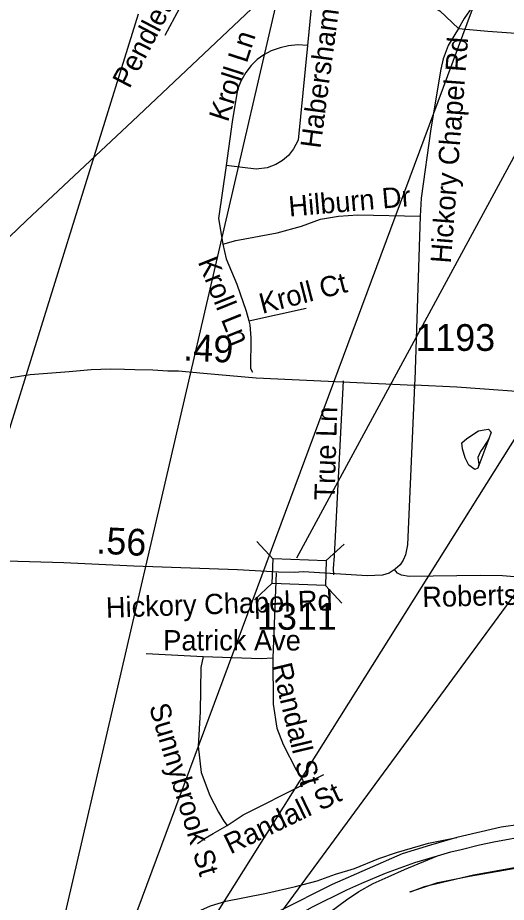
# Model space of a CAD drawing. Extents: x 1662474 to 1856135, y 779280 to 917889.
# Drawn here: x 1711959 to 1714240, y 801486 to 805619 of the extents above; entities that cross this region are included whole.
import ezdxf

# ---------------------------------------------------------------- set-up
doc = ezdxf.new("R2010")
doc.units = 0
for name, color, linetype in [('Exist Hydrographic Misc Water Feature', 7, 'Continuous'), ('Exist Road Non-System Type 51', 7, 'Continuous'), ('Exist Road Non-System Type 51 Label', 7, 'Continuous'), ('Exist Road Primary Interstate Divided Center Attributed', 7, 'Continuous'), ('Exist Road Primary Interstate Ramp 1 Lane Attributed', 7, 'Continuous'), ('Exist Road Primary Interstate Service Attributed', 7, 'Continuous'), ('Exist Road Primary Interstate Structure Ovrhead Sign CELL', 7, 'Continuous'), ('Exist Road Primary US Structure Standard Bridge Number Label', 7, 'Continuous'), ('Exist Road Secondary Mileage Hundredths English Label', 7, 'Continuous'), ('Exist Road Secondary Structure Standard Bridge CELL', 7, 'Continuous'), ('Exist Road Secondary Structure Standard Bridge Number Label', 7, 'Continuous'), ('Exist Road Secondary Type 51 Attributed', 7, 'Continuous'), ('Exist Road Secondary Type 51 Label', 7, 'Continuous'), ('Exist Road Secondary Type 51 Number Label', 7, 'Continuous'), ('Exist Road Secondary Type 51 Undivided 4 Lane Attributed', 7, 'Continuous'), ('Exist Utilities Electrical Transmission Line', 7, 'Continuous')]:
    doc.layers.add(name, color=color, linetype=linetype)

msp = doc.modelspace()

# ---------------------------------------------------------------- linework, layer by layer
at = {"layer": 'Exist Hydrographic Misc Water Feature'}
for points in [[(1714032.3, 803633.2), (1714056.4, 803652.9), (1714110.8, 803688.5), (1714137, 803694.2), (1714157, 803696), (1714168.9, 803681.9), (1714158.6, 803652), (1714134.2, 803612.2), (1714120, 803592.3), (1714107.7, 803564.5), (1714111.5, 803532.4), (1714107.2, 803514.4), (1714093.2, 803508.6), (1714065.3, 803528.8), (1714047.7, 803563), (1714036.1, 803605.1), (1714032.3, 803633.2)], [(1714032.3, 803633.2), (1714056.4, 803652.9), (1714110.8, 803688.5), (1714137, 803694.2), (1714157, 803696), (1714168.9, 803681.9), (1714158.6, 803652), (1714107.2, 803514.4), (1714093.2, 803508.6), (1714065.3, 803528.8), (1714047.7, 803563), (1714036.1, 803605.1), (1714032.3, 803633.2)]]:
    msp.add_lwpolyline(points, dxfattribs=at)
at = {"layer": 'Exist Road Non-System Type 51'}
for p, q in [((1713037.2, 804202.2), (1713305.5, 804262.4)), ((1713166.1, 803025.1), (1713150.6, 802627.8)), ((1712558.8, 802649), (1712824.1, 802634.9)), ((1713296.9, 802038), (1713387.6, 802082.6))]:
    msp.add_line(p, q, dxfattribs=at)
for points in [[(1713199.4, 806012.9), (1713249.9, 805952.6), (1713287.6, 805887.8), (1713319.4, 805794.9), (1713328.9, 805664.2), (1713311.2, 805488.6)], [(1712742.2, 805934.8), (1712726.8, 805776.2), (1712711.9, 805660.2), (1712644.9, 805534.8)], [(1714238.2, 805896.2), (1714043, 805615.1), (1714016.5, 805568.9)], [(1713632.5, 805718.2), (1713789.5, 805705.1), (1713824.1, 805700.1), (1713860.9, 805687.2), (1713885.5, 805677.2), (1713929.4, 805651.2), (1714016.5, 805568.9)], [(1714016.5, 805568.9), (1713968.8, 805489.1), (1713945.6, 805426.4), (1713934.4, 805378.4), (1713887.9, 805099.9), (1713841.9, 804775.2), (1713838.6, 804691.2)], [(1714016.5, 805568.9), (1714154.2, 805555.2), (1714634.4, 805520.9), (1714944.9, 805503.2), (1715102, 805490.7)], [(1713311.2, 805488.6), (1713266.9, 805491.2), (1713222.9, 805487.2), (1713184.5, 805478.4), (1713142.8, 805463.6), (1713108.4, 805445.2), (1713077.4, 805423.5), (1713048.2, 805395.4), (1713023.4, 805362.9), (1713000.5, 805322.7), (1712985.2, 805282.8), (1712960.4, 805132.7), (1712931.5, 804928.2)], [(1713311.2, 805488.6), (1713268.5, 805045.8), (1713247.2, 805005.4), (1713223.1, 804974.9), (1713195.5, 804951.4), (1713163.8, 804932.2), (1713123.1, 804917.4), (1713072.1, 804911.2), (1712931.5, 804928.2)], [(1712931.5, 804928.2), (1712895.5, 804681.2), (1712916.5, 804561)], [(1712916.5, 804561), (1712977.4, 804578.1), (1713170.1, 804613), (1713284.5, 804644.2), (1713372.1, 804677.2), (1713455.9, 804690.9), (1713547.5, 804698.2), (1713838.6, 804691.2)], [(1713838.6, 804691.2), (1713813.4, 803925.6), (1713809.4, 803889.1)], [(1712916.5, 804561), (1712932.5, 804492.5), (1712981.4, 804373.6), (1713026, 804247.7), (1713037.2, 804202.2)], [(1713037.2, 804202.2), (1713042, 804183.6), (1713047.5, 804123), (1713045.4, 803979.9), (1713054.9, 803962.6)], [(1713477.6, 803922.2), (1713437, 803105.4), (1713432, 803045.4), (1713433.9, 803015.4)], [(1714315.4, 803003.4), (1714222.8, 803011.4), (1714120.6, 803012.5), (1713786.9, 803008), (1713750.9, 803013.9), (1713731.8, 803023.8), (1713716.2, 803041.9)], [(1712824.1, 802634.9), (1712813.9, 802583.4), (1712809.9, 802375.5), (1712801.9, 802216.2), (1712815.8, 802092.6), (1712856.1, 801985.5), (1712896.9, 801906.8), (1712921, 801866.1), (1712937.2, 801845.4)], [(1712824.1, 802634.9), (1713094.8, 802625.9), (1713150.6, 802627.8)], [(1713150.6, 802627.8), (1713151.1, 802411.8), (1713169.2, 802300.4), (1713197.4, 802223.8), (1713258.2, 802104.7), (1713286.6, 802062.4), (1713296.9, 802038)], [(1712937.2, 801845.4), (1713012.1, 801894.7), (1713296.9, 802038)], [(1712798.9, 801760.8), (1712833.4, 801785.8), (1712870.9, 801807.7), (1712937.2, 801845.4)], [(1713789.5, 801535.8), (1713920.8, 801579.5), (1714067.6, 801607.7), (1714388.2, 801664.6), (1714488, 801680.7), (1714615.1, 801691.9), (1714887.2, 801711.2), (1715214, 801717.7), (1715284.4, 801739.4), (1715303.9, 801752.9), (1715310.9, 801785.1), (1715310.9, 801813.4), (1715304, 801852.6)]]:
    msp.add_lwpolyline(points, dxfattribs=at)
at = {"layer": 'Exist Road Primary Interstate Divided Center Attributed'}
for points in [[(1716486.7, 802133.2), (1716319.2, 802067), (1716013.2, 801976.9), (1715983.2, 801968.2), (1715870.8, 801945.7), (1715679.7, 801921.7), (1715473.7, 801907.1), (1715410.4, 801907.1), (1714986.8, 801893.7), (1714650.6, 801881), (1714517.9, 801872.2), (1714393.9, 801862.8), (1714215.5, 801837.2), (1714009.7, 801788.4)], [(1713918.5, 801704.2), (1713981, 801722.8), (1714029.6, 801733.4), (1714114.6, 801755.4), (1714182, 801769.6), (1714351.5, 801800), (1714503.8, 801818.9), (1714781.4, 801832.7), (1715036.9, 801841.7), (1715174.7, 801846.4), (1715309.2, 801846.4)], [(1714009.7, 801788.4), (1713987.1, 801782.1), (1713886.6, 801752.9), (1713753.5, 801712.3), (1713426.7, 801569.7), (1713179, 801444.7), (1712895.9, 801234.2), (1712542.6, 800904.1), (1712379.1, 800731.1)], [(1712414.6, 800682), (1712609.4, 800888.2), (1712791.1, 801074.6), (1712937.2, 801199.5), (1713064.7, 801300.9), (1713149.5, 801359.7), (1713331.3, 801463.1), (1713495.6, 801544.3), (1713565.9, 801575.5), (1713676.1, 801622.5), (1713812.7, 801672.7), (1713918.5, 801704.2)]]:
    msp.add_lwpolyline(points, dxfattribs=at)
at = {"layer": 'Exist Road Primary Interstate Ramp 1 Lane Attributed'}
for points in [[(1712215.6, 800953.8), (1712439.3, 801185.7), (1712563.9, 801307), (1712648, 801366.1), (1712708.1, 801402.9), (1712800, 801444.1), (1712858.7, 801469.4), (1712930, 801491.6), (1713017.2, 801509), (1713120.3, 801529.6), (1713255.2, 801560.7), (1713356.3, 801587.2), (1713442.1, 801617.4), (1713531, 801644.5), (1713644.3, 801690.8), (1713727.8, 801718.8), (1713876.3, 801762.2), (1714009.7, 801788.4)], [(1712583.5, 800447.1), (1712852.4, 800719.6), (1713007.2, 800903.3), (1713126.5, 801087), (1713228.3, 801232.9), (1713270.4, 801289.4), (1713313.8, 801342), (1713357.2, 801388), (1713416.4, 801440.6), (1713494, 801498.5), (1713551.7, 801536.3), (1713618.4, 801573.7), (1713688.7, 801604.8), (1713765.1, 801640.3), (1713918.5, 801704.2)]]:
    msp.add_lwpolyline(points, dxfattribs=at)
at = {"layer": 'Exist Road Primary Interstate Service Attributed'}
msp.add_lwpolyline([(1715311.7, 801766.7), (1715295.5, 801753), (1715265.6, 801730.6), (1715238.2, 801723.2), (1715131.2, 801715.7), (1714915.8, 801713.2), (1714771.4, 801709.5), (1714562.9, 801693.3), (1714269.2, 801646), (1714086.8, 801612.4), (1713856.5, 801558.9), (1713791.8, 801534)], dxfattribs=at)
at = {"layer": 'Exist Road Primary Interstate Structure Ovrhead Sign CELL'}
msp.add_line((1712430.6, 801213.7), (1714482.1, 806737.8), dxfattribs=at)
at = {"layer": 'Exist Road Primary US Structure Standard Bridge Number Label'}
for p, q in [((1712463.9, 800761), (1716241.1, 806773)), ((1712068.6, 800946.6), (1713292.3, 806225.4)), ((1711617.2, 802724.1), (1712522.7, 805636.8)), ((1712420.6, 800394.1), (1715864.4, 805083.3))]:
    msp.add_line(p, q, dxfattribs=at)
at = {"layer": 'Exist Road Secondary Structure Standard Bridge CELL'}
for p, q in [((1713151.6, 803089.6), (1713074.6, 803172.5)), ((1713482.3, 803159.5), (1713399.4, 803082.5)), ((1713147.4, 802976.5), (1713064.5, 802899.4)), ((1713472.1, 802883.8), (1713395.1, 802966.7))]:
    msp.add_line(p, q, dxfattribs=at)
msp.add_lwpolyline([(1713395.1, 802966.7), (1713147.4, 802975.9), (1713151.7, 803091.6), (1713399.4, 803082.5)], close=True, dxfattribs=at)
at = {"layer": 'Exist Road Secondary Structure Standard Bridge Number Label'}
msp.add_line((1713261.4, 803095.2), (1715012.8, 806331.1), dxfattribs=at)
at = {"layer": 'Exist Road Secondary Type 51 Attributed'}
for points in [[(1713810.8, 803901.7), (1713778.9, 803156.9), (1713769.1, 803109.6), (1713757.8, 803083.9), (1713744.5, 803063.4), (1713721.8, 803041.8), (1713693, 803023.3), (1713662.7, 803015), (1713589.7, 803011.9), (1713293.7, 803029.7)], [(1716803.4, 803346.2), (1716711.2, 803370.6), (1716381.1, 803454.1), (1716040.6, 803554), (1715693.9, 803647.7), (1715300.5, 803761), (1715208.4, 803781.4), (1714816.2, 803832.5), (1714417.1, 803863.7), (1714009.1, 803893.1), (1713810.8, 803901.7)], [(1713293.7, 803029.7), (1713249, 803027.7), (1713176, 803028.9), (1712984.8, 803039.3), (1712501.5, 803056.2), (1712174.6, 803071.6), (1711906.7, 803079.8), (1711733, 803088)]]:
    msp.add_lwpolyline(points, dxfattribs=at)
at = {"layer": 'Exist Road Secondary Type 51 Undivided 4 Lane Attributed'}
msp.add_lwpolyline([(1711565.4, 803870.9), (1711719.9, 803903.9), (1711806.1, 803919), (1712017.4, 803951.3), (1712198.4, 803966.4), (1712302.4, 803975.2), (1712392.2, 803978.5), (1712457.1, 803977.2), (1712505.7, 803975.8), (1712588.9, 803973.7), (1712659.7, 803968.6), (1712709.3, 803968.6), (1712825.7, 803957.8), (1713072.4, 803936.3), (1713810.8, 803901.7)], dxfattribs=at)
at = {"layer": 'Exist Utilities Electrical Transmission Line'}
msp.add_lwpolyline([(1708361.1, 801237.7), (1708802.7, 801651.1), (1709070.2, 801905.3), (1709757.3, 802555.4), (1710602.2, 803351), (1710839.1, 803555.2), (1711183.6, 803888.6), (1711682.4, 804367.2), (1712000.4, 804670.6), (1712495, 805135.2), (1713050.2, 805659.3), (1713449.3, 806029.3), (1713779.5, 806348.5), (1714124.4, 806683.5), (1714460.6, 806996.7), (1714551.9, 807077.2), (1714763.8, 807525.9), (1714928.9, 807877.4), (1715065, 808165.4), (1715330.2, 808405.6), (1715755.5, 808789.2), (1716106.2, 809133.9), (1716438.8, 809461.3)], dxfattribs=at)

# ---------------------------------------------------------------- texts
at = {"layer": 'Exist Road Non-System Type 51 Label'}
for s, rotation, p in [('Pendleton St', 62.3325, (1712480.3, 805283.4)), ('Habersham Rd', 82.4128, (1713372.2, 805004.8)), ('Kroll Ln', 72.1584, (1712939.5, 805127.6)), ('Hickory Chapel Rd', 85.5937, (1713980.9, 804468.8)), ('Hilburn Dr', 4.9802, (1713227.2, 804689.2)), ('Kroll Ln', 291.9628, (1712798.3, 804478.6)), ('Kroll Ct', 14.4287, (1713100.6, 804234.6)), ('True Ln', 88.3631, (1713438.3, 803362.7)), ('Roberts Ln', 1.5088, (1713848.9, 802864.8)), ('Randall St', 283.5283, (1713144, 802592.5)), ('Sunnybrook St', 286.6734, (1712571, 802400.4)), ('Randall St', 25.809, (1712951.7, 801709.5))]:
    msp.add_text(s, height=95, rotation=rotation, dxfattribs=at).set_placement(p)
msp.add_text('Patrick Ave', height=95, dxfattribs=at).set_placement((1712638.3, 802662.7))
at = {"layer": 'Exist Road Secondary Mileage Hundredths English Label'}
for s, rotation, p in [('.49', 357.3217, (1712730, 804017.6)), ('.56', 357.0283, (1712323.9, 803115.9))]:
    msp.add_text(s, height=125, rotation=rotation, dxfattribs=at).set_placement(p)
at = {"layer": 'Exist Road Secondary Type 51 Label'}
msp.add_text('Hickory Chapel Rd', height=95, rotation=1.9025, dxfattribs=at).set_placement((1712372, 802815.6))
at = {"layer": 'Exist Road Secondary Type 51 Number Label'}
for s, p in [('1193', (1713816, 804062.2)), ('1311', (1713076.4, 802759.5))]:
    msp.add_text(s, height=125, dxfattribs=at).set_placement(p)

doc.saveas('drawing.dxf')
